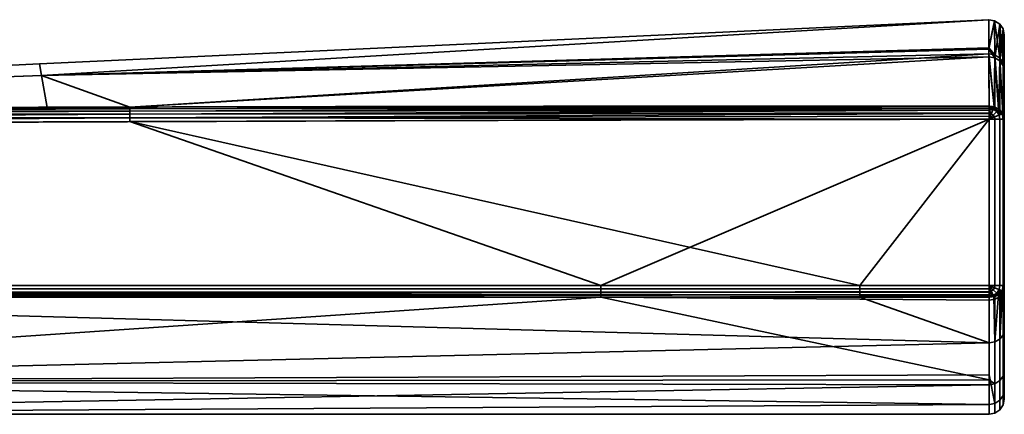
# Model space of a CAD drawing. Header units: millimetres. Extents: x -322 to 8072, y -96 to 57.
# Tile 263 of 295: x 7079 to 7112, y 44 to 57. Entities that reach past the tile are written whole.
import ezdxf

# ---------------------------------------------------------------- set-up
doc = ezdxf.new("R2010")
doc.units = ezdxf.units.MM
doc.layers.add('151', color=7, linetype='Continuous', true_color=0xffffff)

# ---------------------------------------------------------------- blocks, each defined once
blk = doc.blocks.new('UG_SURFACE_024')
at = {"layer": '151', "color": 251, "linetype": 'Continuous', "lineweight": 35}
for points in [[(7110.988, 56.988, 1104), (7079.783, 55.53, 1104), (7079.853, 55.149, 1109.565)], [(7079.853, 55.149, 1098.435), (7079.783, 55.53, 1104), (7110.988, 56.988, 1104)], [(7110.988, 56.988, 1104), (7110.988, 56.988, 1104), (7079.783, 55.53, 1104)], [(7079.853, 55.149, 1109.565), (7110.992, 56.021, 1109.683), (7110.988, 56.988, 1104)], [(7110.988, 56.988, 1104), (7110.992, 56.06, 1098.31), (7079.853, 55.149, 1098.435)], [(7110.992, 56.06, 1098.31), (7110.988, 56.988, 1104), (7111.183, 56.954, 1104)], [(7111.183, 56.954, 1104), (7110.988, 56.988, 1104), (7110.992, 56.021, 1109.683)], [(7110.988, 56.988, 1104), (7110.988, 56.988, 1104), (7111.183, 56.954, 1104)], [(7111.183, 56.954, 1104), (7111.187, 55.827, 1097.102), (7110.992, 56.06, 1098.31)], [(7110.992, 56.021, 1109.683), (7111.187, 55.729, 1111.183), (7111.183, 56.954, 1104)], [(7111.351, 55.725, 1097.136), (7111.187, 55.827, 1097.102), (7111.183, 56.954, 1104)], [(7111.35, 56.846, 1104), (7111.183, 56.954, 1104), (7111.187, 55.729, 1111.183)], [(7111.183, 56.954, 1104), (7111.35, 56.846, 1104), (7111.351, 55.725, 1097.136)], [(7111.187, 55.729, 1111.183), (7111.351, 55.628, 1111.147), (7111.35, 56.846, 1104)], [(7111.461, 55.57, 1097.188), (7111.351, 55.725, 1097.136), (7111.35, 56.846, 1104)], [(7111.461, 56.682, 1104), (7111.35, 56.846, 1104), (7111.351, 55.628, 1111.147)], [(7111.35, 56.846, 1104), (7111.461, 56.682, 1104), (7111.461, 55.57, 1097.188)], [(7111.351, 55.628, 1111.147), (7111.461, 55.474, 1111.093), (7111.461, 56.682, 1104)], [(7111.461, 56.682, 1104), (7111.5, 56.488, 1104), (7111.5, 55.387, 1097.249)], [(7111.461, 56.682, 1104), (7111.461, 55.474, 1111.093), (7111.5, 55.292, 1111.029)], [(7111.5, 55.292, 1111.029), (7111.5, 56.488, 1104), (7111.461, 56.682, 1104)], [(7111.5, 55.387, 1097.249), (7111.461, 55.57, 1097.188), (7111.461, 56.682, 1104)], [(7111.5, 56.488, 1104), (7111.5, 44.5, 1104), (7111.5, 45.437, 1098.497)], [(7111.5, 56.488, 1104), (7111.5, 44.807, 1107.178), (7111.5, 44.5, 1104)], [(7111.5, 56.488, 1104), (7111.5, 46.779, 1112.401), (7111.5, 44.807, 1107.178)], [(7111.5, 46.779, 1112.401), (7111.5, 56.488, 1104), (7111.5, 55.292, 1111.029)], [(7111.5, 45.437, 1098.497), (7111.5, 48.143, 1093.615), (7111.5, 55.387, 1097.249), (7111.5, 56.488, 1104)], [(7079.853, 55.149, 1098.435), (7110.992, 56.06, 1098.31), (7110.993, 55.861, 1097.09)], [(7110.993, 55.763, 1111.195), (7110.992, 56.021, 1109.683), (7079.853, 55.149, 1109.565)], [(7111.187, 55.827, 1097.102), (7110.993, 55.861, 1097.09), (7110.992, 56.06, 1098.31)], [(7110.992, 56.021, 1109.683), (7110.993, 55.763, 1111.195), (7111.187, 55.729, 1111.183)], [(7082.755, 54.111, 1093.353), (7079.853, 55.149, 1098.435), (7110.993, 55.861, 1097.09)], [(7110.993, 55.763, 1111.195), (7079.853, 55.149, 1109.565), (7082.755, 54.111, 1114.647)], [(7110.993, 55.861, 1097.09), (7111, 54.146, 1093.253), (7082.755, 54.111, 1093.353)], [(7082.755, 54.111, 1114.647), (7111, 54.146, 1114.747), (7110.993, 55.763, 1111.195)], [(7110.993, 55.861, 1097.09), (7111.187, 55.827, 1097.102), (7111.168, 54.117, 1093.269)], [(7111.168, 54.117, 1093.269), (7111, 54.146, 1093.253), (7110.993, 55.861, 1097.09)], [(7110.993, 55.763, 1111.195), (7111, 54.146, 1114.747), (7111.168, 54.117, 1114.731)], [(7111.168, 54.117, 1114.731), (7111.187, 55.729, 1111.183), (7110.993, 55.763, 1111.195)], [(7111.187, 55.827, 1097.102), (7111.191, 54.113, 1093.271), (7111.168, 54.117, 1093.269)], [(7111.168, 54.117, 1114.731), (7111.191, 54.113, 1114.728), (7111.187, 55.729, 1111.183)], [(7111.325, 54.035, 1093.316), (7111.187, 55.827, 1097.102), (7111.351, 55.725, 1097.136)], [(7111.325, 54.035, 1093.316), (7111.314, 54.042, 1093.312), (7111.187, 55.827, 1097.102)], [(7111.314, 54.042, 1093.312), (7111.191, 54.113, 1093.271), (7111.187, 55.827, 1097.102)], [(7111.187, 55.729, 1111.183), (7111.314, 54.042, 1114.688), (7111.325, 54.035, 1114.684)], [(7111.325, 54.035, 1114.684), (7111.351, 55.628, 1111.147), (7111.187, 55.729, 1111.183)], [(7111.187, 55.729, 1111.183), (7111.191, 54.113, 1114.728), (7111.314, 54.042, 1114.688)], [(7111.351, 55.725, 1097.136), (7111.353, 54.019, 1093.325), (7111.325, 54.035, 1093.316)], [(7111.448, 53.896, 1093.395), (7111.351, 55.725, 1097.136), (7111.461, 55.57, 1097.188)], [(7111.448, 53.896, 1093.395), (7111.353, 54.019, 1093.325), (7111.351, 55.725, 1097.136)], [(7048.479, 53.999, 1109.419), (7079.853, 55.149, 1109.565), (7079.783, 55.53, 1104)], [(7048.479, 53.999, 1098.581), (7048.479, 53.999, 1104), (7079.783, 55.53, 1104)], [(7079.783, 55.53, 1104), (7079.853, 55.149, 1098.435), (7048.479, 53.999, 1098.581)], [(7079.783, 55.53, 1104), (7048.479, 53.999, 1104), (7048.479, 53.999, 1109.419)], [(7111.325, 54.035, 1114.684), (7111.353, 54.019, 1114.675), (7111.351, 55.628, 1111.147)], [(7111.351, 55.628, 1111.147), (7111.353, 54.019, 1114.675), (7111.448, 53.896, 1114.605)], [(7111.461, 55.474, 1111.093), (7111.351, 55.628, 1111.147), (7111.448, 53.896, 1114.605)], [(7111.461, 55.57, 1097.188), (7111.462, 53.878, 1093.405), (7111.448, 53.896, 1093.395)], [(7111.448, 53.896, 1114.605), (7111.462, 53.878, 1114.595), (7111.461, 55.474, 1111.093)], [(7111.461, 55.57, 1097.188), (7111.5, 55.387, 1097.249), (7111.5, 53.711, 1093.5)], [(7111.5, 53.711, 1093.5), (7111.462, 53.878, 1093.405), (7111.461, 55.57, 1097.188)], [(7111.461, 55.474, 1111.093), (7111.462, 53.878, 1114.595), (7111.5, 53.711, 1114.5)], [(7111.5, 53.711, 1114.5), (7111.5, 55.292, 1111.029), (7111.461, 55.474, 1111.093)], [(7111.5, 48.143, 1093.615), (7111.5, 48.235, 1093.5), (7111.5, 53.711, 1093.5), (7111.5, 55.387, 1097.249)], [(7048.499, 54, 1114.5), (7079.853, 55.149, 1109.565), (7048.479, 53.999, 1109.419)], [(7048.499, 54, 1093.5), (7048.479, 53.999, 1098.581), (7079.853, 55.149, 1098.435)], [(7048.499, 54, 1114.5), (7080.043, 54.102, 1114.636), (7079.853, 55.149, 1109.565)], [(7079.853, 55.149, 1098.435), (7080.043, 54.102, 1093.364), (7048.499, 54, 1093.5)], [(7079.853, 55.149, 1109.565), (7080.043, 54.102, 1114.636), (7082.755, 54.111, 1114.647)], [(7082.755, 54.111, 1093.353), (7080.043, 54.102, 1093.364), (7079.853, 55.149, 1098.435)], [(7111.5, 55.292, 1111.029), (7111.5, 53.711, 1114.5), (7111.5, 48.235, 1114.5), (7111.5, 46.779, 1112.401)], [(7048.499, 53.976, 1114.655), (7082.755, 54.058, 1114.763), (7080.043, 54.102, 1114.636)], [(7080.043, 54.102, 1114.636), (7048.499, 54, 1114.5), (7048.499, 53.976, 1114.655)], [(7048.499, 53.976, 1093.346), (7048.499, 54, 1093.5), (7080.043, 54.102, 1093.364)], [(7080.043, 54.102, 1093.364), (7082.755, 54.058, 1093.237), (7048.499, 53.976, 1093.346)], [(7082.755, 53.978, 1114.861), (7082.755, 54.058, 1114.763), (7048.499, 53.976, 1114.655)], [(7082.755, 54.058, 1093.237), (7082.755, 53.978, 1093.139), (7048.499, 53.904, 1093.206)], [(7048.499, 53.904, 1093.206), (7048.499, 53.976, 1093.346), (7082.755, 54.058, 1093.237)], [(7082.755, 54.058, 1114.763), (7082.755, 54.111, 1114.647), (7080.043, 54.102, 1114.636)], [(7080.043, 54.102, 1093.364), (7082.755, 54.111, 1093.353), (7082.755, 54.058, 1093.237)], [(7111, 54.146, 1114.747), (7082.755, 54.111, 1114.647), (7082.755, 54.058, 1114.763)], [(7082.755, 54.058, 1114.763), (7111, 54.085, 1114.833), (7111, 54.146, 1114.747)], [(7111, 54.146, 1093.253), (7111, 54.085, 1093.167), (7082.755, 54.058, 1093.237)], [(7082.755, 54.058, 1093.237), (7082.755, 54.111, 1093.353), (7111, 54.146, 1093.253)], [(7111, 54.065, 1114.85), (7111, 54.085, 1114.833), (7082.755, 54.058, 1114.763)], [(7082.755, 53.978, 1093.139), (7082.755, 54.058, 1093.237), (7111, 54.085, 1093.167)], [(7111, 54.085, 1093.167), (7111, 54.065, 1093.15), (7082.755, 53.978, 1093.139)], [(7111, 54.065, 1114.85), (7082.755, 54.058, 1114.763), (7082.755, 53.978, 1114.861)], [(7082.755, 53.978, 1114.861), (7111, 54.007, 1114.903), (7111, 54.065, 1114.85)], [(7111, 54.065, 1093.15), (7111, 54.007, 1093.097), (7082.755, 53.978, 1093.139)], [(7111.168, 54.117, 1114.731), (7111, 54.146, 1114.747), (7111, 54.085, 1114.833)], [(7111, 54.085, 1093.167), (7111, 54.146, 1093.253), (7111.168, 54.117, 1093.269)], [(7111, 54.085, 1114.833), (7111.135, 54.04, 1114.852), (7111.168, 54.117, 1114.731)], [(7111.168, 54.117, 1093.269), (7111.135, 54.04, 1093.148), (7111, 54.085, 1093.167)], [(7111, 54.085, 1114.833), (7111, 54.065, 1114.85), (7111.135, 54.04, 1114.852)], [(7111.135, 54.04, 1093.148), (7111, 54.065, 1093.15), (7111, 54.085, 1093.167)], [(7111.135, 54.04, 1114.852), (7111, 54.065, 1114.85), (7111, 54.007, 1114.903)], [(7111, 54.007, 1093.097), (7111, 54.065, 1093.15), (7111.135, 54.04, 1093.148)], [(7111.191, 54.113, 1114.728), (7111.168, 54.117, 1114.731), (7111.135, 54.04, 1114.852)], [(7111.135, 54.04, 1093.148), (7111.168, 54.117, 1093.269), (7111.191, 54.113, 1093.271)], [(7111.191, 54.113, 1114.728), (7111.135, 54.04, 1114.852), (7111.251, 53.963, 1114.852)], [(7111.251, 53.963, 1093.148), (7111.135, 54.04, 1093.148), (7111.191, 54.113, 1093.271)], [(7111.251, 53.963, 1114.852), (7111.314, 54.042, 1114.688), (7111.191, 54.113, 1114.728)], [(7111.191, 54.113, 1093.271), (7111.314, 54.042, 1093.312), (7111.251, 53.963, 1093.148)], [(7082.756, 53.876, 1114.937), (7082.755, 53.978, 1114.861), (7048.499, 53.904, 1114.794)], [(7048.499, 53.976, 1114.655), (7048.499, 53.904, 1114.794), (7082.755, 53.978, 1114.861)], [(7048.5, 53.794, 1093.096), (7048.499, 53.904, 1093.206), (7082.755, 53.978, 1093.139)], [(7048.499, 53.904, 1114.794), (7048.5, 53.794, 1114.905), (7082.756, 53.876, 1114.937)], [(7082.755, 53.978, 1093.139), (7082.756, 53.876, 1093.063), (7048.5, 53.794, 1093.096)], [(7082.756, 53.759, 1114.984), (7082.756, 53.876, 1114.937), (7048.5, 53.794, 1114.905)], [(7082.756, 53.876, 1093.063), (7082.756, 53.759, 1093.016), (7048.5, 53.654, 1093.024)], [(7048.5, 53.654, 1093.024), (7048.5, 53.794, 1093.096), (7082.756, 53.876, 1093.063)], [(7048.5, 53.794, 1114.905), (7048.5, 53.654, 1114.976), (7082.756, 53.759, 1114.984)], [(7048.5, 53.5, 1115), (7082.757, 53.633, 1115), (7082.756, 53.759, 1114.984)], [(7082.756, 53.759, 1114.984), (7048.5, 53.654, 1114.976), (7048.5, 53.5, 1115)], [(7048.5, 53.5, 1093), (7048.5, 53.654, 1093.024), (7082.756, 53.759, 1093.016)], [(7082.756, 53.759, 1093.016), (7082.757, 53.633, 1093), (7048.5, 53.5, 1093)], [(7111, 54.007, 1114.903), (7082.755, 53.978, 1114.861), (7082.756, 53.876, 1114.937)], [(7082.756, 53.876, 1093.063), (7082.755, 53.978, 1093.139), (7111, 54.007, 1093.097)], [(7082.756, 53.876, 1114.937), (7111, 53.916, 1114.956), (7111, 54.007, 1114.903)], [(7111, 54.007, 1093.097), (7111, 53.916, 1093.044), (7082.756, 53.876, 1093.063)], [(7111, 53.903, 1114.96), (7111, 53.916, 1114.956), (7082.756, 53.876, 1114.937)], [(7082.756, 53.876, 1093.063), (7111, 53.916, 1093.044), (7111, 53.903, 1093.04)], [(7111, 53.903, 1114.96), (7082.756, 53.876, 1114.937), (7082.756, 53.759, 1114.984)], [(7082.756, 53.759, 1114.984), (7111, 53.816, 1114.989), (7111, 53.903, 1114.96)], [(7111, 53.903, 1093.04), (7082.756, 53.759, 1093.016), (7082.756, 53.876, 1093.063)], [(7111, 53.903, 1093.04), (7111, 53.816, 1093.011), (7082.756, 53.759, 1093.016)], [(7111, 53.711, 1115), (7111, 53.816, 1114.989), (7082.756, 53.759, 1114.984)], [(7082.756, 53.759, 1093.016), (7111, 53.816, 1093.011), (7111, 53.711, 1093)], [(7082.756, 53.759, 1114.984), (7082.757, 53.633, 1115), (7111, 53.711, 1115)], [(7111, 53.711, 1093), (7082.757, 53.633, 1093), (7082.756, 53.759, 1093.016)], [(7111.073, 53.889, 1114.962), (7111.135, 54.04, 1114.852), (7111, 54.007, 1114.903)], [(7111, 54.007, 1093.097), (7111.135, 54.04, 1093.148), (7111.073, 53.889, 1093.039)], [(7111, 54.007, 1114.903), (7111, 53.916, 1114.956), (7111.073, 53.889, 1114.962)], [(7111.073, 53.889, 1093.039), (7111, 53.916, 1093.044), (7111, 54.007, 1093.097)], [(7111, 53.916, 1114.956), (7111, 53.903, 1114.96), (7111.073, 53.889, 1114.962)], [(7111.073, 53.889, 1093.039), (7111, 53.903, 1093.04), (7111, 53.916, 1093.044)], [(7111.073, 53.889, 1114.962), (7111, 53.903, 1114.96), (7111, 53.816, 1114.989)], [(7111, 53.816, 1093.011), (7111, 53.903, 1093.04), (7111.073, 53.889, 1093.039)], [(7111, 53.816, 1114.989), (7111, 53.711, 1115), (7111.073, 53.889, 1114.962)], [(7111, 53.711, 1115), (7111.136, 53.848, 1114.962), (7111.073, 53.889, 1114.962)], [(7111.073, 53.889, 1093.039), (7111, 53.711, 1093), (7111, 53.816, 1093.011)], [(7111.073, 53.889, 1093.039), (7111.136, 53.848, 1093.039), (7111, 53.711, 1093)], [(7111, 53.711, 1115), (7111.178, 53.785, 1114.962), (7111.136, 53.848, 1114.962)], [(7111.136, 53.848, 1093.039), (7111.178, 53.785, 1093.039), (7111, 53.711, 1093)], [(7111.178, 53.785, 1114.962), (7111, 53.711, 1115), (7111.191, 53.711, 1114.962)], [(7111.191, 53.711, 1093.038), (7111, 53.711, 1093), (7111.178, 53.785, 1093.039)], [(7111.073, 53.889, 1114.962), (7111.136, 53.848, 1114.962), (7111.251, 53.963, 1114.852), (7111.135, 54.04, 1114.852)], [(7111.135, 54.04, 1093.148), (7111.251, 53.963, 1093.148), (7111.136, 53.848, 1093.039), (7111.073, 53.889, 1093.039)], [(7111.136, 53.848, 1114.962), (7111.178, 53.785, 1114.962), (7111.328, 53.847, 1114.852), (7111.251, 53.963, 1114.852)], [(7111.251, 53.963, 1093.148), (7111.328, 53.847, 1093.148), (7111.178, 53.785, 1093.039), (7111.136, 53.848, 1093.039)], [(7111.328, 53.847, 1114.852), (7111.178, 53.785, 1114.962), (7111.192, 53.711, 1114.962), (7111.353, 53.711, 1114.853)], [(7111.353, 53.711, 1093.147), (7111.192, 53.711, 1093.039), (7111.178, 53.785, 1093.039), (7111.328, 53.847, 1093.148)], [(7111.191, 53.711, 1114.962), (7111.192, 53.711, 1114.962), (7111.178, 53.785, 1114.962)], [(7111.178, 53.785, 1093.039), (7111.192, 53.711, 1093.039), (7111.191, 53.711, 1093.038)], [(7111.251, 53.963, 1114.852), (7111.323, 54.032, 1114.689), (7111.314, 54.042, 1114.688)], [(7111.314, 54.042, 1093.312), (7111.323, 54.032, 1093.311), (7111.251, 53.963, 1093.148)], [(7111.323, 54.032, 1114.689), (7111.251, 53.963, 1114.852), (7111.328, 53.847, 1114.852)], [(7111.251, 53.963, 1093.148), (7111.323, 54.032, 1093.311), (7111.428, 53.889, 1093.312)], [(7111.428, 53.889, 1093.312), (7111.328, 53.847, 1093.148), (7111.251, 53.963, 1093.148)], [(7111.314, 54.042, 1114.688), (7111.323, 54.032, 1114.689), (7111.325, 54.035, 1114.684)], [(7111.325, 54.035, 1093.316), (7111.323, 54.032, 1093.311), (7111.314, 54.042, 1093.312)], [(7111.353, 54.019, 1114.675), (7111.325, 54.035, 1114.684), (7111.323, 54.032, 1114.689)], [(7111.323, 54.032, 1093.311), (7111.325, 54.035, 1093.316), (7111.353, 54.019, 1093.325)], [(7111.328, 53.847, 1114.852), (7111.428, 53.889, 1114.688), (7111.323, 54.032, 1114.689)], [(7111.323, 54.032, 1114.689), (7111.428, 53.889, 1114.688), (7111.353, 54.019, 1114.675)], [(7111.353, 54.019, 1093.325), (7111.428, 53.889, 1093.312), (7111.323, 54.032, 1093.311)], [(7111.428, 53.889, 1114.688), (7111.328, 53.847, 1114.852), (7111.355, 53.711, 1114.852), (7111.461, 53.711, 1114.691)], [(7111.461, 53.711, 1093.309), (7111.355, 53.711, 1093.148), (7111.328, 53.847, 1093.148), (7111.428, 53.889, 1093.312)], [(7111.353, 53.711, 1114.853), (7111.355, 53.711, 1114.852), (7111.328, 53.847, 1114.852)], [(7111.328, 53.847, 1093.148), (7111.355, 53.711, 1093.148), (7111.353, 53.711, 1093.147)], [(7111.428, 53.889, 1114.688), (7111.448, 53.896, 1114.605), (7111.353, 54.019, 1114.675)], [(7111.353, 54.019, 1093.325), (7111.448, 53.896, 1093.395), (7111.428, 53.889, 1093.312)], [(7111.448, 53.896, 1114.605), (7111.428, 53.889, 1114.688), (7111.463, 53.711, 1114.688)], [(7111.463, 53.711, 1093.312), (7111.428, 53.889, 1093.312), (7111.448, 53.896, 1093.395)], [(7111.461, 53.711, 1114.691), (7111.463, 53.711, 1114.688), (7111.428, 53.889, 1114.688)], [(7111.428, 53.889, 1093.312), (7111.463, 53.711, 1093.312), (7111.461, 53.711, 1093.309)], [(7111.463, 53.711, 1114.688), (7111.462, 53.878, 1114.595), (7111.448, 53.896, 1114.605)], [(7111.448, 53.896, 1093.395), (7111.462, 53.878, 1093.405), (7111.463, 53.711, 1093.312)], [(7111.463, 53.711, 1114.688), (7111.5, 53.711, 1114.5), (7111.462, 53.878, 1114.595)], [(7111.462, 53.878, 1093.405), (7111.5, 53.711, 1093.5), (7111.463, 53.711, 1093.312)], [(7098.237, 48.236, 1093), (7048.475, 48.234, 1093), (7048.5, 53.5, 1093), (7082.757, 53.633, 1093)], [(7082.757, 53.633, 1115), (7048.5, 53.5, 1115), (7056.99, 48.233, 1115), (7106.747, 48.236, 1115)], [(7106.747, 48.236, 1115), (7111, 53.711, 1115), (7082.757, 53.633, 1115)], [(7082.757, 53.633, 1093), (7111, 53.711, 1093), (7098.237, 48.236, 1093)], [(7111, 53.711, 1093), (7111, 48.235, 1093), (7098.237, 48.236, 1093)], [(7106.747, 48.236, 1115), (7111, 48.235, 1115), (7111, 53.711, 1115)], [(7111, 53.711, 1115), (7111, 48.235, 1115), (7111.191, 48.235, 1114.962), (7111.191, 53.711, 1114.962)], [(7111, 48.235, 1093), (7111, 53.711, 1093), (7111.191, 53.711, 1093.038), (7111.191, 48.235, 1093.038)], [(7111.192, 53.711, 1114.962), (7111.191, 53.711, 1114.962), (7111.191, 48.235, 1114.962), (7111.192, 48.235, 1114.962)], [(7111.192, 48.235, 1093.039), (7111.191, 48.235, 1093.038), (7111.191, 53.711, 1093.038), (7111.192, 53.711, 1093.039)], [(7111.192, 48.235, 1114.962), (7111.353, 48.235, 1114.853), (7111.353, 53.711, 1114.853), (7111.192, 53.711, 1114.962)], [(7111.192, 53.711, 1093.039), (7111.353, 53.711, 1093.147), (7111.353, 48.235, 1093.147), (7111.192, 48.235, 1093.039)], [(7111.355, 53.711, 1114.852), (7111.353, 53.711, 1114.853), (7111.353, 48.235, 1114.853), (7111.355, 48.235, 1114.852)], [(7111.355, 48.235, 1093.148), (7111.353, 48.235, 1093.147), (7111.353, 53.711, 1093.147), (7111.355, 53.711, 1093.148)], [(7111.355, 48.235, 1114.852), (7111.461, 48.235, 1114.691), (7111.461, 53.711, 1114.691), (7111.355, 53.711, 1114.852)], [(7111.355, 53.711, 1093.148), (7111.461, 53.711, 1093.309), (7111.461, 48.235, 1093.309), (7111.355, 48.235, 1093.148)], [(7111.463, 53.711, 1114.688), (7111.461, 53.711, 1114.691), (7111.461, 48.235, 1114.691), (7111.463, 48.235, 1114.688)], [(7111.463, 48.235, 1093.312), (7111.461, 48.235, 1093.309), (7111.461, 53.711, 1093.309), (7111.463, 53.711, 1093.312)], [(7111.463, 48.235, 1114.688), (7111.5, 48.235, 1114.5), (7111.5, 53.711, 1114.5), (7111.463, 53.711, 1114.688)], [(7111.463, 53.711, 1093.312), (7111.5, 53.711, 1093.5), (7111.5, 48.235, 1093.5), (7111.463, 48.235, 1093.312)], [(7098.237, 48.236, 1093), (7098.237, 48.126, 1093.012), (7048.477, 48.124, 1093.012), (7048.475, 48.234, 1093)], [(7106.747, 48.126, 1114.988), (7106.747, 48.236, 1115), (7056.99, 48.233, 1115), (7056.99, 48.123, 1114.988)], [(7111, 48.235, 1093), (7111, 48.125, 1093.012), (7098.237, 48.126, 1093.012), (7098.237, 48.236, 1093)], [(7111, 48.125, 1114.988), (7111, 48.235, 1115), (7106.747, 48.236, 1115), (7106.747, 48.126, 1114.988)], [(7111.073, 48.058, 1114.962), (7111, 48.235, 1115), (7111, 48.125, 1114.988)], [(7111.191, 48.235, 1114.962), (7111, 48.235, 1115), (7111.178, 48.162, 1114.962)], [(7111, 48.235, 1115), (7111.136, 48.099, 1114.962), (7111.178, 48.162, 1114.962)], [(7111, 48.235, 1115), (7111.073, 48.058, 1114.962), (7111.136, 48.099, 1114.962)], [(7111.178, 48.162, 1093.039), (7111, 48.235, 1093), (7111.191, 48.235, 1093.038)], [(7111.178, 48.162, 1093.039), (7111.136, 48.099, 1093.039), (7111, 48.235, 1093)], [(7111.136, 48.099, 1093.039), (7111.073, 48.058, 1093.039), (7111, 48.235, 1093)], [(7111, 48.125, 1093.012), (7111, 48.235, 1093), (7111.073, 48.058, 1093.039)], [(7111.178, 48.162, 1114.962), (7111.192, 48.235, 1114.962), (7111.191, 48.235, 1114.962)], [(7111.353, 48.235, 1114.853), (7111.192, 48.235, 1114.962), (7111.178, 48.162, 1114.962), (7111.328, 48.1, 1114.852)], [(7111.328, 48.1, 1093.148), (7111.178, 48.162, 1093.039), (7111.192, 48.235, 1093.039), (7111.353, 48.235, 1093.147)], [(7111.191, 48.235, 1093.038), (7111.192, 48.235, 1093.039), (7111.178, 48.162, 1093.039)], [(7111.328, 48.1, 1114.852), (7111.355, 48.235, 1114.852), (7111.353, 48.235, 1114.853)], [(7111.461, 48.235, 1114.691), (7111.355, 48.235, 1114.852), (7111.328, 48.1, 1114.852), (7111.428, 48.058, 1114.688)], [(7111.428, 48.058, 1093.312), (7111.328, 48.1, 1093.148), (7111.355, 48.235, 1093.148), (7111.461, 48.235, 1093.309)], [(7111.353, 48.235, 1093.147), (7111.355, 48.235, 1093.148), (7111.328, 48.1, 1093.148)], [(7111.428, 48.058, 1114.688), (7111.463, 48.235, 1114.688), (7111.461, 48.235, 1114.691)], [(7111.463, 48.235, 1114.688), (7111.428, 48.058, 1114.688), (7111.436, 48.057, 1114.645)], [(7111.436, 48.057, 1093.355), (7111.428, 48.058, 1093.312), (7111.463, 48.235, 1093.312)], [(7111.461, 48.235, 1093.309), (7111.463, 48.235, 1093.312), (7111.428, 48.058, 1093.312)], [(7111.436, 48.057, 1114.645), (7111.462, 48.087, 1114.621), (7111.463, 48.235, 1114.688)], [(7111.463, 48.235, 1093.312), (7111.462, 48.087, 1093.379), (7111.436, 48.057, 1093.355)], [(7111.5, 48.143, 1093.615), (7111.462, 47.994, 1093.495), (7111.462, 48.087, 1093.379), (7111.5, 48.235, 1093.5)], [(7111.5, 48.235, 1114.5), (7111.462, 48.087, 1114.621), (7111.462, 46.613, 1112.497), (7111.5, 46.779, 1112.401)], [(7111.462, 48.087, 1114.621), (7111.5, 48.235, 1114.5), (7111.463, 48.235, 1114.688)], [(7111.463, 48.235, 1093.312), (7111.5, 48.235, 1093.5), (7111.462, 48.087, 1093.379)], [(7098.237, 48.126, 1093.012), (7098.237, 48.021, 1093.048), (7048.479, 48.02, 1093.048), (7048.477, 48.124, 1093.012)], [(7048.481, 47.925, 1093.107), (7048.479, 48.02, 1093.048), (7098.237, 48.021, 1093.048)], [(7098.237, 48.021, 1093.048), (7098.237, 47.927, 1093.107), (7048.481, 47.925, 1093.107)], [(7057.363, 47.847, 1093.184), (7048.481, 47.925, 1093.107), (7098.237, 47.927, 1093.107)], [(7106.747, 48.021, 1114.952), (7106.747, 48.126, 1114.988), (7056.99, 48.123, 1114.988), (7056.99, 48.019, 1114.952)], [(7106.747, 47.927, 1114.893), (7106.747, 48.021, 1114.952), (7056.99, 48.019, 1114.952)], [(7056.99, 48.019, 1114.952), (7056.99, 47.924, 1114.893), (7106.747, 47.927, 1114.893)], [(7106.747, 47.927, 1114.893), (7056.99, 47.924, 1114.893), (7057.363, 47.845, 1114.816)], [(7057.363, 47.845, 1114.816), (7106.747, 47.848, 1114.816), (7106.747, 47.927, 1114.893)], [(7098.237, 47.927, 1093.107), (7098.237, 47.848, 1093.184), (7057.363, 47.847, 1093.184)], [(7098.237, 48.021, 1093.048), (7098.237, 48.126, 1093.012), (7111, 48.125, 1093.012), (7111, 48.044, 1093.04)], [(7111, 48.044, 1093.04), (7111, 48.021, 1093.048), (7098.237, 48.021, 1093.048)], [(7111, 48.021, 1093.048), (7111, 47.927, 1093.107), (7098.237, 47.927, 1093.107), (7098.237, 48.021, 1093.048)], [(7098.237, 47.848, 1093.184), (7098.237, 47.927, 1093.107), (7111, 47.927, 1093.107), (7111, 47.882, 1093.15)], [(7111, 48.044, 1114.959), (7111, 48.125, 1114.988), (7106.747, 48.126, 1114.988), (7106.747, 48.021, 1114.952)], [(7106.747, 48.021, 1114.952), (7111, 48.021, 1114.952), (7111, 48.044, 1114.959)], [(7111, 47.927, 1114.893), (7111, 48.021, 1114.952), (7106.747, 48.021, 1114.952), (7106.747, 47.927, 1114.893)], [(7111, 47.882, 1114.85), (7111, 47.927, 1114.893), (7106.747, 47.927, 1114.893), (7106.747, 47.848, 1114.816)], [(7111, 48.125, 1114.988), (7111, 48.044, 1114.959), (7111.073, 48.058, 1114.962)], [(7111.073, 48.058, 1093.039), (7111, 48.044, 1093.04), (7111, 48.125, 1093.012)], [(7111.136, 47.907, 1114.852), (7111.073, 48.058, 1114.962), (7111, 48.021, 1114.952)], [(7111.073, 48.058, 1114.962), (7111, 48.044, 1114.959), (7111, 48.021, 1114.952)], [(7111, 48.021, 1093.048), (7111.073, 48.058, 1093.039), (7111.136, 47.907, 1093.148)], [(7111, 48.021, 1093.048), (7111, 48.044, 1093.04), (7111.073, 48.058, 1093.039)], [(7111, 48.021, 1114.952), (7111, 47.927, 1114.893), (7111.136, 47.907, 1114.852)], [(7111.136, 47.907, 1093.148), (7111, 47.927, 1093.107), (7111, 48.021, 1093.048)], [(7111, 47.927, 1114.893), (7111, 47.882, 1114.85), (7111.136, 47.907, 1114.852)], [(7111.136, 47.907, 1093.148), (7111, 47.882, 1093.15), (7111, 47.927, 1093.107)], [(7111.153, 47.871, 1114.797), (7111.136, 47.907, 1114.852), (7111, 47.882, 1114.85)], [(7111, 47.882, 1093.15), (7111.136, 47.907, 1093.148), (7111.153, 47.871, 1093.203)], [(7111.136, 48.099, 1114.962), (7111.073, 48.058, 1114.962), (7111.136, 47.907, 1114.852), (7111.251, 47.984, 1114.852)], [(7111.251, 47.984, 1093.148), (7111.136, 47.907, 1093.148), (7111.073, 48.058, 1093.039), (7111.136, 48.099, 1093.039)], [(7111.178, 48.162, 1114.962), (7111.136, 48.099, 1114.962), (7111.251, 47.984, 1114.852), (7111.328, 48.1, 1114.852)], [(7111.328, 48.1, 1093.148), (7111.251, 47.984, 1093.148), (7111.136, 48.099, 1093.039), (7111.178, 48.162, 1093.039)], [(7111.191, 47.877, 1114.792), (7111.251, 47.984, 1114.852), (7111.136, 47.907, 1114.852)], [(7111.136, 47.907, 1093.148), (7111.251, 47.984, 1093.148), (7111.191, 47.877, 1093.208)], [(7111.136, 47.907, 1114.852), (7111.153, 47.871, 1114.797), (7111.191, 47.877, 1114.792)], [(7111.191, 47.877, 1093.208), (7111.153, 47.871, 1093.203), (7111.136, 47.907, 1093.148)], [(7111.191, 47.877, 1114.792), (7111.304, 47.936, 1114.744), (7111.251, 47.984, 1114.852)], [(7111.251, 47.984, 1093.148), (7111.304, 47.936, 1093.256), (7111.191, 47.877, 1093.208)], [(7111.191, 46.38, 1112.634), (7111.353, 46.473, 1112.579), (7111.353, 47.961, 1114.723), (7111.304, 47.936, 1114.744)], [(7111.353, 47.867, 1093.394), (7111.191, 47.782, 1093.326), (7111.191, 47.877, 1093.208), (7111.304, 47.936, 1093.256)], [(7111.304, 47.936, 1114.744), (7111.191, 47.877, 1114.792), (7111.191, 46.38, 1112.634)], [(7111.328, 48.1, 1114.852), (7111.251, 47.984, 1114.852), (7111.304, 47.936, 1114.744)], [(7111.304, 47.936, 1093.256), (7111.251, 47.984, 1093.148), (7111.328, 48.1, 1093.148)], [(7111.304, 47.936, 1114.744), (7111.353, 47.961, 1114.723), (7111.328, 48.1, 1114.852)], [(7111.328, 48.1, 1093.148), (7111.353, 47.961, 1093.277), (7111.304, 47.936, 1093.256)], [(7111.304, 47.936, 1093.256), (7111.353, 47.961, 1093.277), (7111.353, 47.867, 1093.394)], [(7111.328, 48.1, 1114.852), (7111.353, 47.961, 1114.723), (7111.391, 48.005, 1114.688)], [(7111.391, 48.005, 1114.688), (7111.428, 48.058, 1114.688), (7111.328, 48.1, 1114.852)], [(7111.328, 48.1, 1093.148), (7111.428, 48.058, 1093.312), (7111.391, 48.005, 1093.312)], [(7111.391, 48.005, 1093.312), (7111.353, 47.961, 1093.277), (7111.328, 48.1, 1093.148)], [(7111.353, 46.473, 1112.579), (7111.462, 46.613, 1112.497), (7111.462, 48.087, 1114.621), (7111.436, 48.057, 1114.645)], [(7111.436, 48.057, 1114.645), (7111.391, 48.005, 1114.688), (7111.353, 46.473, 1112.579)], [(7111.462, 47.994, 1093.495), (7111.353, 47.867, 1093.394), (7111.391, 48.005, 1093.312), (7111.436, 48.057, 1093.355)], [(7111.353, 47.867, 1093.394), (7111.353, 47.961, 1093.277), (7111.391, 48.005, 1093.312)], [(7111.391, 48.005, 1114.688), (7111.353, 47.961, 1114.723), (7111.353, 46.473, 1112.579)], [(7111.462, 45.257, 1098.434), (7111.353, 45.104, 1098.38), (7111.353, 47.867, 1093.394), (7111.462, 47.994, 1093.495)], [(7111.436, 48.057, 1114.645), (7111.428, 48.058, 1114.688), (7111.391, 48.005, 1114.688)], [(7111.391, 48.005, 1093.312), (7111.428, 48.058, 1093.312), (7111.436, 48.057, 1093.355)], [(7111.436, 48.057, 1093.355), (7111.462, 48.087, 1093.379), (7111.462, 47.994, 1093.495)], [(7111.5, 45.437, 1098.497), (7111.462, 45.257, 1098.434), (7111.462, 47.994, 1093.495), (7111.5, 48.143, 1093.615)], [(7057.362, 45.079, 1098.017), (7057.363, 47.847, 1093.184), (7098.237, 47.848, 1093.184)], [(7098.237, 47.848, 1093.184), (7111, 45.126, 1098.042), (7057.362, 45.079, 1098.017)], [(7111, 46.347, 1112.653), (7057.363, 47.845, 1114.816), (7057.362, 45.073, 1109.968)], [(7106.747, 47.848, 1114.816), (7057.363, 47.845, 1114.816), (7111, 46.347, 1112.653)], [(7111, 47.882, 1093.15), (7111, 47.848, 1093.184), (7098.237, 47.848, 1093.184)], [(7098.237, 47.848, 1093.184), (7111, 47.848, 1093.184), (7111, 47.753, 1093.302)], [(7098.237, 47.848, 1093.184), (7111, 47.753, 1093.302), (7111, 45.126, 1098.042)], [(7106.747, 47.848, 1114.816), (7111, 47.848, 1114.816), (7111, 47.882, 1114.85)], [(7111, 46.347, 1112.653), (7111, 47.848, 1114.816), (7106.747, 47.848, 1114.816)], [(7111, 47.882, 1114.85), (7111, 47.848, 1114.816), (7111.153, 47.871, 1114.797)], [(7111.153, 47.871, 1093.203), (7111, 47.848, 1093.184), (7111, 47.882, 1093.15)], [(7111.191, 47.782, 1093.326), (7111, 47.753, 1093.302), (7111, 47.848, 1093.184), (7111.153, 47.871, 1093.203)], [(7111.153, 47.871, 1114.797), (7111, 47.848, 1114.816), (7111, 46.347, 1112.653), (7111.191, 46.38, 1112.634)], [(7111, 45.126, 1098.042), (7111, 47.753, 1093.302), (7111.191, 47.782, 1093.326), (7111.191, 45.001, 1098.344)], [(7111.191, 46.38, 1112.634), (7111.191, 47.877, 1114.792), (7111.153, 47.871, 1114.797)], [(7111.153, 47.871, 1093.203), (7111.191, 47.877, 1093.208), (7111.191, 47.782, 1093.326)], [(7111.353, 45.104, 1098.38), (7111.191, 45.001, 1098.344), (7111.191, 47.782, 1093.326), (7111.353, 47.867, 1093.394)], [(7111.462, 46.613, 1112.497), (7111.353, 46.473, 1112.579), (7111.353, 44.46, 1107.246), (7111.462, 44.619, 1107.215)], [(7111.5, 46.779, 1112.401), (7111.462, 46.613, 1112.497), (7111.462, 44.619, 1107.215), (7111.5, 44.807, 1107.178)], [(7057.362, 45.073, 1109.968), (7111, 45.301, 1109.883), (7111, 46.347, 1112.653)], [(7111.191, 44.353, 1107.267), (7111.191, 46.38, 1112.634), (7111, 46.347, 1112.653), (7111, 45.301, 1109.883)], [(7111.353, 46.473, 1112.579), (7111.191, 46.38, 1112.634), (7111.191, 44.353, 1107.267), (7111.353, 44.46, 1107.246)], [(7111.5, 44.5, 1104), (7111.462, 44.309, 1104), (7111.462, 45.257, 1098.434), (7111.5, 45.437, 1098.497)], [(7057.361, 44, 1103.992), (7057.362, 45.079, 1098.017), (7111, 44.965, 1098.332)], [(7111, 44.316, 1107.274), (7057.362, 45.073, 1109.968), (7057.361, 44, 1103.992)], [(7111, 44.316, 1107.274), (7111, 45.301, 1109.883), (7057.362, 45.073, 1109.968)], [(7057.362, 45.079, 1098.017), (7111, 45.126, 1098.042), (7111, 44.965, 1098.332)], [(7111, 45.301, 1109.883), (7111, 44.316, 1107.274), (7111.191, 44.353, 1107.267)], [(7111.191, 45.001, 1098.344), (7111, 44.965, 1098.332), (7111, 45.126, 1098.042)], [(7111.191, 44.038, 1104), (7111, 44, 1104), (7111, 44.965, 1098.332), (7111.191, 45.001, 1098.344)], [(7111.353, 44.146, 1104), (7111.191, 44.038, 1104), (7111.191, 45.001, 1098.344), (7111.353, 45.104, 1098.38)], [(7111.462, 44.309, 1104), (7111.353, 44.146, 1104), (7111.353, 45.104, 1098.38), (7111.462, 45.257, 1098.434)], [(7111, 44.965, 1098.332), (7111, 44, 1104), (7057.361, 44, 1103.992)], [(7111.5, 44.807, 1107.178), (7111.462, 44.619, 1107.215), (7111.462, 44.309, 1104), (7111.5, 44.5, 1104)], [(7111.191, 44.353, 1107.267), (7111, 44.316, 1107.274), (7111, 44, 1104), (7111.191, 44.038, 1104)], [(7111.353, 44.46, 1107.246), (7111.191, 44.353, 1107.267), (7111.191, 44.038, 1104), (7111.353, 44.146, 1104)], [(7111.462, 44.619, 1107.215), (7111.353, 44.46, 1107.246), (7111.353, 44.146, 1104), (7111.462, 44.309, 1104)], [(7057.361, 44, 1103.992), (7111, 44, 1104), (7111, 44.316, 1107.274)]]:
    blk.add_3dface(points, dxfattribs=at)

msp = doc.modelspace()

# ---------------------------------------------------------------- linework, layer by layer
at = {"layer": '151', "color": 253, "linetype": 'Continuous', "lineweight": -3}
for p, q in [((7111, 53.711, 1093), (7111, 48.235, 1093)), ((7111, 48.235, 1115), (7111, 53.711, 1115)), ((7111.5, 53.711, 1114.5), (7111.5, 48.235, 1114.5)), ((7111.5, 48.235, 1093.5), (7111.5, 53.711, 1093.5))]:
    msp.add_line(p, q, dxfattribs=at)
at = {"layer": '151', "color": 253, "linetype": 'Continuous', "lineweight": -3, "extrusion": (0.999999, 0.001266, 0)}
for centre, start, end in [((44.707, 1093.5, 7111.062), 270, 330.3663), ((44.707, 1114.5, 7111.062), 29.6337, 90)]:
    msp.add_arc(centre, 0.5, start, end, dxfattribs=at)
at = {"layer": '151', "color": 253, "linetype": 'Continuous', "lineweight": -3, "extrusion": (0, 0.494453, -0.869204)}
msp.add_arc((-7111, 597.754, -942.171), 0.5, 89.9369, 180, dxfattribs=at)
at = {"layer": '151', "color": 253, "linetype": 'Continuous', "lineweight": -3, "extrusion": (-3.01566e-14, -0.494453, -0.869204)}
msp.add_arc((7111, 493.998, -977.033), 0.5, 269.9369, 360, dxfattribs=at)
at = {"layer": '151', "color": 253, "linetype": 'Continuous', "lineweight": -3, "extrusion": (0, 1, 0)}
for centre, start, end in [((-7111, 1093.5, 53.711), 180, 270), ((-7111, 1114.5, 53.711), 90, 180)]:
    msp.add_arc(centre, 0.5, start, end, dxfattribs=at)
at = {"layer": '151', "color": 253, "linetype": 'Continuous', "lineweight": -3, "extrusion": (1.01556e-14, -0.631583, -0.775308)}
msp.add_arc((7111, 666.502, -894.545), 0.5, 360, 90.0036, dxfattribs=at)
at = {"layer": '151', "color": 253, "linetype": 'Continuous', "lineweight": -3, "extrusion": (1, -8.19992e-05, 0)}
for centre, start, end in [((48.819, 1114.5, 7110.996), 90, 140.833), ((48.819, 1093.5, 7110.996), 219.167, 270)]:
    msp.add_arc(centre, 0.5, start, end, dxfattribs=at)
at = {"layer": '151', "color": 253, "linetype": 'Continuous', "lineweight": -3, "extrusion": (0, -1, 0)}
msp.add_arc((7111, 1093.5, -48.235), 0.5, 270, 0, dxfattribs=at)
at = {"layer": '151', "color": 253, "linetype": 'Continuous', "lineweight": -3, "extrusion": (0, 0.631583, -0.775308)}
msp.add_arc((-7111, 728.034, -817.335), 0.5, 180, 270.0036, dxfattribs=at)
at = {"layer": '151', "color": 253, "linetype": 'Continuous', "lineweight": -3, "extrusion": (0, 1, 5.41234e-13)}
msp.add_arc((-7111, 1114.5, 48.235), 0.5, 90, 180, dxfattribs=at)
at = {"layer": '151', "color": 253, "linetype": 'Continuous', "lineweight": -3}
for points, knots in [([(7110.999, 54.146, 1114.747), (7110.996, 55.078, 1113.108), (7110.993, 55.794, 1111.348), (7110.989, 56.746, 1107.738), (7110.988, 56.988, 1105.893), (7110.988, 56.989, 1102.122), (7110.989, 56.748, 1100.275), (7110.993, 55.797, 1096.659), (7110.996, 55.078, 1094.892), (7110.999, 54.146, 1093.253)], [0, 0, 0, 0, 0.25, 0.25, 0.5, 0.5, 0.75, 0.75, 1, 1, 1, 1]), ([(7111.5, 53.711, 1093.5), (7111.5, 54.623, 1095.102), (7111.5, 55.322, 1096.82), (7111.5, 56.253, 1100.355), (7111.5, 56.489, 1102.16), (7111.5, 56.488, 1105.846), (7111.5, 56.252, 1107.649), (7111.5, 55.322, 1111.177), (7111.5, 54.623, 1112.898), (7111.5, 53.711, 1114.5)], [0, 0, 0, 0, 0.25, 0.25, 0.5, 0.5, 0.75, 0.75, 1, 1, 1, 1]), ([(6985.998, 53.587, 1114.264), (6996.415, 53.633, 1114.28), (7006.832, 53.74, 1114.321), (7027.665, 53.913, 1114.421), (7038.081, 53.973, 1114.474), (7058.915, 54.027, 1114.526), (7069.332, 54.074, 1114.58), (7090.166, 54.132, 1114.685), (7100.582, 54.143, 1114.73), (7110.999, 54.146, 1114.747)], [0, 0, 0, 0, 0.25, 0.25, 0.5, 0.5, 0.75, 0.75, 1, 1, 1, 1]), ([(7110.999, 54.146, 1093.253), (7100.582, 54.143, 1093.27), (7090.166, 54.132, 1093.315), (7069.332, 54.074, 1093.42), (7058.915, 54.027, 1093.474), (7038.081, 53.973, 1093.526), (7027.665, 53.913, 1093.579), (7006.832, 53.74, 1093.679), (6996.415, 53.633, 1093.72), (6985.998, 53.587, 1093.736)], [0, 0, 0, 0, 0.25, 0.25, 0.5, 0.5, 0.75, 0.75, 1, 1, 1, 1]), ([(6986, 53.146, 1093), (6996.417, 53.183, 1093), (7006.833, 53.27, 1093), (7027.666, 53.416, 1093), (7038.083, 53.473, 1093), (7069.333, 53.554, 1093), (7090.166, 53.685, 1093), (7111, 53.711, 1093)], [0, 0, 0, 0, 0.25, 0.25, 0.5, 0.5, 1, 1, 1, 1]), ([(7111, 53.711, 1115), (7090.166, 53.685, 1115), (7069.333, 53.554, 1115), (7038.083, 53.473, 1115), (7027.666, 53.416, 1115), (7006.833, 53.27, 1115), (6996.417, 53.183, 1115), (6986, 53.146, 1115)], [0, 0, 0, 0, 0.5, 0.5, 0.75, 0.75, 1, 1, 1, 1]), ([(7003.828, 45.411, 1115), (7012.746, 45.992, 1115), (7021.655, 46.719, 1115), (7035.03, 47.608, 1115), (7039.49, 47.857, 1115), (7046.182, 48.169, 1115), (7048.414, 48.253, 1115), (7052.885, 48.242, 1115), (7055.121, 48.232, 1115), (7075.237, 48.247, 1115), (7093.119, 48.237, 1115), (7111, 48.235, 1115)], [0, 0, 0, 0, 0.25, 0.25, 0.375, 0.375, 0.4375, 0.4375, 0.5, 0.5, 1, 1, 1, 1]), ([(7111, 48.235, 1093), (7093.117, 48.237, 1093), (7075.235, 48.247, 1093), (7055.117, 48.232, 1093), (7052.882, 48.242, 1093), (7048.411, 48.253, 1093), (7046.177, 48.169, 1093), (7039.483, 47.857, 1093), (7035.023, 47.607, 1093), (7021.651, 46.719, 1093), (7012.744, 45.992, 1093), (7003.828, 45.411, 1093)], [0, 0, 0, 0, 0.5, 0.5, 0.5625, 0.5625, 0.625, 0.625, 0.75, 0.75, 1, 1, 1, 1]), ([(7111.5, 48.235, 1114.5), (7111.5, 45.824, 1111.54), (7111.5, 44.495, 1107.796), (7111.5, 44.503, 1102.07), (7111.5, 44.825, 1100.212), (7111.5, 46.107, 1096.619), (7111.5, 47.03, 1094.98), (7111.5, 48.235, 1093.5)], [0, 0, 0, 0, 0.5, 0.5, 0.75, 0.75, 1, 1, 1, 1]), ([(7111, 47.848, 1114.816), (7093.122, 47.849, 1114.816), (7075.245, 47.86, 1114.816), (7055.132, 47.844, 1114.816), (7052.897, 47.854, 1114.816), (7048.427, 47.866, 1114.817), (7046.196, 47.778, 1114.812), (7039.506, 47.454, 1114.795), (7035.048, 47.193, 1114.779), (7021.68, 46.266, 1114.716), (7012.775, 45.512, 1114.651), (7003.86, 44.921, 1114.594)], [0, 0, 0, 0, 0.5, 0.5, 0.5625, 0.5625, 0.625, 0.625, 0.75, 0.75, 1, 1, 1, 1]), ([(7003.86, 44.921, 1093.406), (7012.773, 45.512, 1093.349), (7021.674, 46.265, 1093.284), (7035.04, 47.192, 1093.221), (7039.499, 47.453, 1093.205), (7046.191, 47.778, 1093.188), (7048.424, 47.866, 1093.183), (7052.894, 47.854, 1093.184), (7055.128, 47.844, 1093.184), (7075.242, 47.86, 1093.184), (7093.121, 47.849, 1093.184), (7111, 47.848, 1093.184)], [0, 0, 0, 0, 0.25, 0.25, 0.375, 0.375, 0.4375, 0.4375, 0.5, 0.5, 1, 1, 1, 1]), ([(7111, 47.848, 1093.184), (7111, 46.606, 1094.709), (7111, 45.654, 1096.4), (7111, 44.334, 1100.101), (7111, 44.002, 1102.014), (7111, 43.995, 1107.912), (7111, 45.364, 1111.767), (7111, 47.848, 1114.816)], [0, 0, 0, 0, 0.25, 0.25, 0.5, 0.5, 1, 1, 1, 1])]:
    msp.add_open_spline(points, degree=3, knots=knots, dxfattribs=at)

# ---------------------------------------------------------------- block references
msp.add_blockref('UG_SURFACE_024', (0, 0), dxfattribs=at)

doc.saveas('drawing.dxf')
